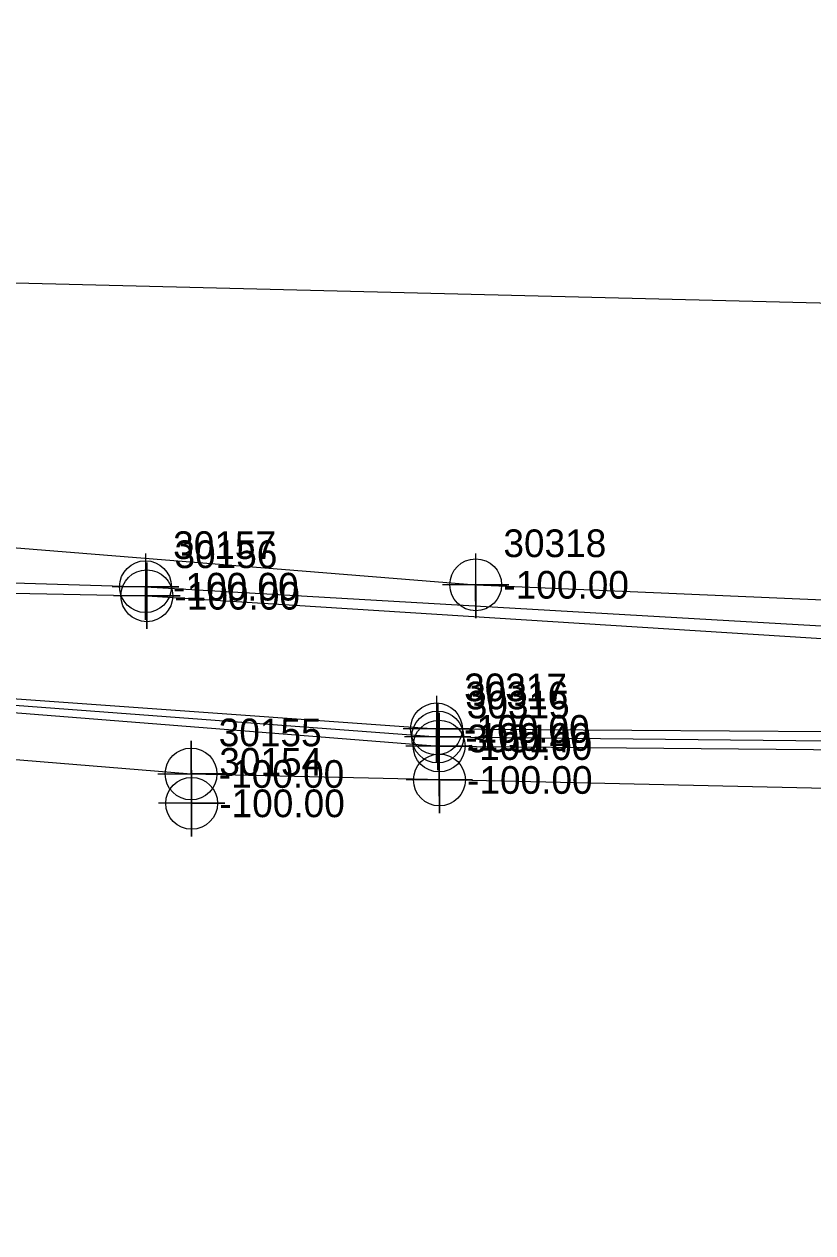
# Model space of a CAD drawing. Extents: x 2083698 to 2094313, y 743246 to 752873.
# Drawn here: x 2089753.4 to 2089824.7, y 744712.2 to 744821.3 of the extents above; entities that cross this region are included whole.
import ezdxf

# ---------------------------------------------------------------- set-up
doc = ezdxf.new("R2010")
doc.units = 0
for name, color, linetype in [('COGO Default Chain', 7, 'Continuous'), ('COGO Default Curve', 7, 'Continuous'), ('COGO Default Point Number', 7, 'Continuous'), ('Default Symbol CELL', 7, 'Continuous'), ('Default Symbol Cogo Number', 7, 'Continuous'), ('Exist Property Line', 7, 'Continuous'), ('Exist Property Line Leader', 7, 'Continuous'), ('Exist Right of Way Line', 7, 'Continuous'), ('Exist Right of Way Line Leader', 7, 'Continuous'), ('Exist Right of Way Line Text', 7, 'Continuous'), ('Exist Utilities Gas UG Line SUE LOS B', 7, 'Continuous'), ('Exist Utilities Telephone UG Conduit SUE LOS B', 7, 'Continuous'), ('Exist Utilities Telephone UG Conduit SUE LOS D', 7, 'Continuous'), ('Exist Utilities TV UG Cable SUE LOS B', 7, 'Continuous'), ('Old_Level_20', 7, 'Continuous'), ('Scratch_Level_2', 7, 'Continuous')]:
    doc.layers.add(name, color=color, linetype=linetype)

msp = doc.modelspace()

# ---------------------------------------------------------------- linework, layer by layer
at = {"layer": 'COGO Default Curve'}
msp.add_lwpolyline([(2089765.51, 744753.63), (2089771.51, 744753.63), (2089768.51, 744753.63), (2089768.51, 744756.63), (2089768.51, 744750.63)], dxfattribs=at)
msp.add_circle((2089768.51, 744753.63), 2.34, dxfattribs=at)
at = {"layer": 'COGO Default Point Number'}
msp.add_lwpolyline([(2089768.56, 744753.98), (2089768.56, 744747.98), (2089768.56, 744750.98), (2089771.56, 744750.98), (2089765.56, 744750.98)], dxfattribs=at)
msp.add_circle((2089768.56, 744750.98), 2.34, dxfattribs=at)
at = {"layer": 'Exist Property Line Leader'}
for points in [[(2089764.39, 744773.54), (2089764.39, 744767.54), (2089764.39, 744770.54), (2089767.39, 744770.54), (2089761.39, 744770.54)], [(2089764.51, 744772.72), (2089764.51, 744766.72), (2089764.51, 744769.72), (2089767.51, 744769.72), (2089761.51, 744769.72)], [(2089790.68, 744760.7), (2089790.68, 744754.7), (2089790.68, 744757.7), (2089793.68, 744757.7), (2089787.68, 744757.7)], [(2089790.79, 744759.97), (2089790.79, 744753.97), (2089790.79, 744756.97), (2089793.79, 744756.97), (2089787.79, 744756.97)], [(2089790.92, 744759.15), (2089790.92, 744753.15), (2089790.92, 744756.15), (2089793.92, 744756.15), (2089787.92, 744756.15)]]:
    msp.add_lwpolyline(points, dxfattribs=at)
for centre in [(2089764.39, 744770.54), (2089764.51, 744769.72), (2089790.68, 744757.7), (2089790.79, 744756.97), (2089790.92, 744756.15)]:
    msp.add_circle(centre, 2.34, dxfattribs=at)
at = {"layer": 'Exist Right of Way Line Text'}
for points in [[(2089794.2, 744773.53), (2089794.23, 744767.71), (2089794.21, 744770.71), (2089797.23, 744770.71), (2089791.23, 744770.71)], [(2089790.92, 744755.91), (2089790.95, 744750.09), (2089790.93, 744753.09), (2089793.95, 744753.09), (2089787.95, 744753.09)]]:
    msp.add_lwpolyline(points, dxfattribs=at)
for centre in [(2089794.23, 744770.71), (2089790.95, 744753.09)]:
    msp.add_circle(centre, 2.34, dxfattribs=at)
at = {"layer": 'Exist Utilities Gas UG Line SUE LOS B'}
msp.add_lwpolyline([(2089727.57, 744756.98), (2089768.51, 744753.63), (2089836.59, 744752.12), (2089860.99, 744750.89), (2089868.57, 744752.06), (2089886.36, 744753.66), (2089910.55, 744754.8), (2089935.98, 744755.71), (2089980.79, 744754.05), (2090016.13, 744752.59), (2090039.91, 744749.52), (2090047.15, 744748.21), (2090068.01, 744744.82)], dxfattribs=at)
at = {"layer": 'Exist Utilities Telephone UG Conduit SUE LOS B'}
msp.add_lwpolyline([(2089739.62, 744775.11), (2089794.23, 744770.71), (2089870.95, 744767.39)], dxfattribs=at)
at = {"layer": 'Exist Utilities Telephone UG Conduit SUE LOS D'}
msp.add_lwpolyline([(2089372.34, 744807.42), (2089850.75, 744795.55), (2089956.41, 744821.33)], dxfattribs=at)
at = {"layer": 'Exist Utilities TV UG Cable SUE LOS B'}
for points in [[(2089726.6, 744771.68), (2089764.39, 744770.54), (2089837.96, 744766.29), (2089867.89, 744761.15)], [(2089726.77, 744770.46), (2089764.51, 744769.72), (2089837.89, 744765.08), (2089867.91, 744760.25)], [(2089730.43, 744762.01), (2089790.68, 744757.7), (2089834.81, 744757.41), (2089855.99, 744754.81), (2089868.12, 744753.96), (2089881.87, 744756.48), (2089897.49, 744753.99), (2089909.79, 744753), (2089960.17, 744742.92), (2089977.42, 744737.63), (2090000.44, 744733.89), (2090043.67, 744732.64), (2090043.7, 744732.62), (2090070.4, 744729.05), (2090116.75, 744725.04), (2090148.32, 744723.08), (2090207.79, 744720.91), (2090260.99, 744716.35), (2090285.16, 744715.19), (2090303.73, 744712.21)], [(2089730.34, 744760.93), (2089790.92, 744756.15), (2089834.9, 744755.74), (2089856.04, 744753.44), (2089868.17, 744752.66), (2089882, 744754.92), (2089897, 744752.39), (2089909.32, 744751.68), (2089959.25, 744741.89), (2089977.09, 744736.08), (2090000.07, 744732.19), (2090043.34, 744731.45), (2090070.55, 744727.33), (2090116.37, 744723.83), (2090148.24, 744721.49), (2090207.67, 744719.96), (2090260.95, 744715.07), (2090285.13, 744714.46), (2090285.21, 744713.98), (2090303.72, 744712.3)], [(2089730.43, 744761.5), (2089790.79, 744756.97), (2089834.91, 744756.53), (2089856.06, 744754.21), (2089868.05, 744753.48), (2089882, 744755.93), (2089897.29, 744753.36), (2089909.4, 744752.38), (2089959.72, 744742.47), (2089977.22, 744736.73), (2090000.15, 744733), (2090043.57, 744732.14), (2090070.4, 744728.46), (2090116.7, 744724.46), (2090148.41, 744722.27), (2090207.58, 744720.29), (2090261.01, 744715.72), (2090303.74, 744712.2)]]:
    msp.add_lwpolyline(points, dxfattribs=at)

# ---------------------------------------------------------------- texts
at = {"layer": 'COGO Default Chain'}
msp.add_text('-100.00', height=2.5, dxfattribs=at).set_placement((2089771.01, 744752.38))
at = {"layer": 'Default Symbol CELL'}
for s, p in [('30157', (2089766.89, 744773.04)), ('30156', (2089767.01, 744772.22)), ('30317', (2089793.18, 744760.2)), ('30316', (2089793.29, 744759.47)), ('30315', (2089793.42, 744758.65))]:
    msp.add_text(s, height=2.5, dxfattribs=at).set_placement(p)
at = {"layer": 'Default Symbol Cogo Number'}
for p in [(2089766.89, 744769.29), (2089767.01, 744768.47), (2089793.18, 744756.45), (2089793.29, 744755.72), (2089793.42, 744754.9)]:
    msp.add_text('-100.00', height=2.5, dxfattribs=at).set_placement(p)
at = {"layer": 'Exist Property Line'}
msp.add_text('-100.00', height=2.5, dxfattribs=at).set_placement((2089771.06, 744749.73))
at = {"layer": 'Exist Right of Way Line'}
msp.add_text('30154', height=2.5, dxfattribs=at).set_placement((2089771.06, 744753.48))
at = {"layer": 'Exist Right of Way Line Leader'}
for s, p in [('30318', (2089796.73, 744773.21)), ('30314', (2089793.45, 744755.59))]:
    msp.add_text(s, height=2.5, dxfattribs=at).set_placement(p)
at = {"layer": 'Old_Level_20'}
msp.add_text('30155', height=2.5, dxfattribs=at).set_placement((2089771.01, 744756.13))
at = {"layer": 'Scratch_Level_2'}
for p in [(2089796.73, 744769.46), (2089793.45, 744751.84)]:
    msp.add_text('-100.00', height=2.5, dxfattribs=at).set_placement(p)

doc.saveas('drawing.dxf')
